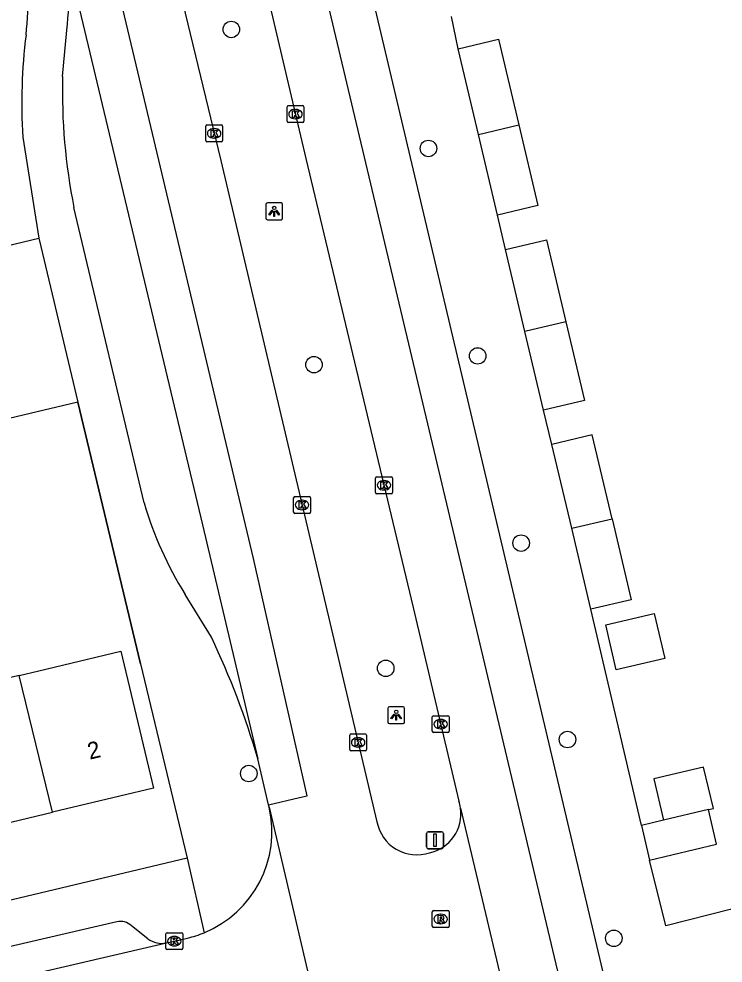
# Model space of a CAD drawing. Extents: x 158474 to 159560, y 388525 to 389605.
# Drawn here: x 159285.1 to 159326.9, y 388678.2 to 388734.2 of the extents above; entities that cross this region are included whole.
import ezdxf

# ---------------------------------------------------------------- set-up
doc = ezdxf.new("R2010")
doc.units = 0
for name, color, linetype in [('IMGEO_Boom', 7, 'Continuous'), ('IMGEO_Kolk', 7, 'Continuous'), ('IMGEO_Lichtpunt', 7, 'Continuous'), ('IMGEO_Muur', 7, 'Continuous'), ('IMGEO_Pand', 7, 'Continuous'), ('IMGEO_Pand_nummerreeks', 7, 'Continuous'), ('IMGEO_Rijbaan_lokaal_gesloten', 7, 'Continuous'), ('IMGEO_Rijbaan_lokaal_open', 7, 'Continuous'), ('IMGEO_Rioolput', 7, 'Continuous'), ('IMGEO_Verkeersbordpaal', 7, 'Continuous'), ('IMGEO_Voetpad_open', 7, 'Continuous')]:
    doc.layers.add(name, color=color, linetype=linetype)

msp = doc.modelspace()

# ---------------------------------------------------------------- linework, layer by layer
at = {"layer": 'IMGEO_Boom'}
for centre in [(159297.689, 388733.525), (159309.378, 388726.47), (159312.296, 388714.166), (159302.591, 388713.644), (159314.874, 388703.064), (159306.847, 388695.641), (159317.622, 388691.418), (159298.725, 388689.402), (159320.371, 388679.633)]:
    msp.add_circle(centre, 0.489, dxfattribs=at)
at = {"layer": 'IMGEO_Kolk'}
for p, q in [((159300.994, 388728.081), (159300.994, 388728.933)), ((159301.069, 388729.007), (159301.921, 388729.007)), ((159301.482, 388728.787), (159301.507, 388728.787)), ((159301.995, 388728.933), (159301.995, 388728.081)), ((159301.921, 388728.007), (159301.069, 388728.007)), ((159301.505, 388728.227), (159301.48, 388728.227)), ((159296.174, 388726.936), (159296.174, 388727.788)), ((159296.249, 388727.862), (159297.101, 388727.862)), ((159296.662, 388727.642), (159296.687, 388727.642)), ((159297.175, 388727.788), (159297.175, 388726.936)), ((159297.101, 388726.862), (159296.249, 388726.862)), ((159296.685, 388727.082), (159296.66, 388727.082)), ((159306.241, 388706.069), (159306.241, 388706.921)), ((159306.316, 388706.995), (159307.168, 388706.995)), ((159306.729, 388706.775), (159306.754, 388706.775)), ((159307.242, 388706.921), (159307.242, 388706.069)), ((159306.752, 388706.215), (159306.727, 388706.215)), ((159301.385, 388704.902), (159301.385, 388705.754)), ((159301.46, 388705.828), (159302.312, 388705.828)), ((159301.873, 388705.608), (159301.898, 388705.608)), ((159302.386, 388705.754), (159302.386, 388704.902)), ((159307.168, 388705.995), (159306.316, 388705.995)), ((159301.896, 388705.048), (159301.871, 388705.048)), ((159302.312, 388704.828), (159301.46, 388704.828)), ((159309.608, 388691.906), (159309.608, 388692.758)), ((159309.683, 388692.832), (159310.535, 388692.832)), ((159310.609, 388692.758), (159310.609, 388691.906)), ((159310.096, 388692.612), (159310.121, 388692.612)), ((159304.713, 388690.82), (159304.713, 388691.672)), ((159304.788, 388691.746), (159305.64, 388691.746)), ((159305.714, 388691.672), (159305.714, 388690.82)), ((159310.535, 388691.832), (159309.683, 388691.832)), ((159310.119, 388692.052), (159310.094, 388692.052)), ((159305.201, 388691.526), (159305.226, 388691.526)), ((159305.64, 388690.746), (159304.788, 388690.746)), ((159305.224, 388690.966), (159305.199, 388690.966)), ((159293.809, 388679.037), (159293.809, 388679.889)), ((159293.884, 388679.963), (159294.736, 388679.963)), ((159294.81, 388679.889), (159294.81, 388679.037)), ((159294.297, 388679.743), (159294.322, 388679.743)), ((159294.736, 388678.963), (159293.884, 388678.963)), ((159294.32, 388679.183), (159294.295, 388679.183))]:
    msp.add_line(p, q, dxfattribs=at)
for points in [[(159300.994, 388728.081), (159300.994, 388728.933)], [(159301.069, 388729.007), (159301.921, 388729.007)], [(159301.315, 388728.707), (159301.438, 388728.707), (159301.438, 388728.556), (159301.568, 388728.707), (159301.732, 388728.707), (159301.586, 388728.556), (159301.739, 388728.307), (159301.587, 388728.307), (159301.502, 388728.471), (159301.438, 388728.404), (159301.438, 388728.307), (159301.315, 388728.307), (159301.315, 388728.707)], [(159301.995, 388728.933), (159301.995, 388728.081)], [(159301.921, 388728.007), (159301.069, 388728.007)], [(159296.174, 388726.936), (159296.174, 388727.788)], [(159296.249, 388727.862), (159297.101, 388727.862)], [(159296.495, 388727.562), (159296.618, 388727.562), (159296.618, 388727.411), (159296.748, 388727.562), (159296.912, 388727.562), (159296.766, 388727.411), (159296.919, 388727.162), (159296.767, 388727.162), (159296.682, 388727.326), (159296.618, 388727.259), (159296.618, 388727.162), (159296.495, 388727.162), (159296.495, 388727.562)], [(159297.175, 388727.788), (159297.175, 388726.936)], [(159297.101, 388726.862), (159296.249, 388726.862)], [(159306.241, 388706.069), (159306.241, 388706.921)], [(159306.316, 388706.995), (159307.168, 388706.995)], [(159306.562, 388706.695), (159306.685, 388706.695), (159306.685, 388706.544), (159306.815, 388706.695), (159306.979, 388706.695), (159306.833, 388706.544), (159306.986, 388706.295), (159306.834, 388706.295), (159306.749, 388706.459), (159306.685, 388706.392), (159306.685, 388706.295), (159306.562, 388706.295), (159306.562, 388706.695)], [(159307.242, 388706.921), (159307.242, 388706.069)], [(159301.385, 388704.902), (159301.385, 388705.754)], [(159301.46, 388705.828), (159302.312, 388705.828)], [(159302.386, 388705.754), (159302.386, 388704.902)], [(159307.168, 388705.995), (159306.316, 388705.995)], [(159301.706, 388705.528), (159301.829, 388705.528), (159301.829, 388705.377), (159301.959, 388705.528), (159302.123, 388705.528), (159301.977, 388705.377), (159302.13, 388705.128), (159301.978, 388705.128), (159301.893, 388705.292), (159301.829, 388705.225), (159301.829, 388705.128), (159301.706, 388705.128), (159301.706, 388705.528)], [(159302.312, 388704.828), (159301.46, 388704.828)], [(159309.608, 388691.906), (159309.608, 388692.758)], [(159309.683, 388692.832), (159310.535, 388692.832)], [(159310.609, 388692.758), (159310.609, 388691.906)], [(159309.929, 388692.532), (159310.052, 388692.532), (159310.052, 388692.381), (159310.182, 388692.532), (159310.346, 388692.532), (159310.2, 388692.381), (159310.353, 388692.132), (159310.201, 388692.132), (159310.116, 388692.296), (159310.052, 388692.229), (159310.052, 388692.132), (159309.929, 388692.132), (159309.929, 388692.532)], [(159304.713, 388690.82), (159304.713, 388691.672)], [(159304.788, 388691.746), (159305.64, 388691.746)], [(159305.714, 388691.672), (159305.714, 388690.82)], [(159310.535, 388691.832), (159309.683, 388691.832)], [(159305.034, 388691.446), (159305.157, 388691.446), (159305.157, 388691.295), (159305.287, 388691.446), (159305.451, 388691.446), (159305.305, 388691.295), (159305.458, 388691.046), (159305.306, 388691.046), (159305.221, 388691.21), (159305.157, 388691.143), (159305.157, 388691.046), (159305.034, 388691.046), (159305.034, 388691.446)], [(159305.64, 388690.746), (159304.788, 388690.746)], [(159293.809, 388679.037), (159293.809, 388679.889)], [(159293.884, 388679.963), (159294.736, 388679.963)], [(159294.81, 388679.889), (159294.81, 388679.037)], [(159294.13, 388679.663), (159294.253, 388679.663), (159294.253, 388679.512), (159294.383, 388679.663), (159294.547, 388679.663), (159294.401, 388679.512), (159294.554, 388679.263), (159294.402, 388679.263), (159294.317, 388679.427), (159294.253, 388679.36), (159294.253, 388679.263), (159294.13, 388679.263), (159294.13, 388679.663)], [(159294.736, 388678.963), (159293.884, 388678.963)]]:
    msp.add_lwpolyline(points, dxfattribs=at)
for centre, start, end in [((159301.071, 388728.931), 91.552, 178.448), ((159301.071, 388728.931), 91.552, 178.448), ((159301.919, 388728.931), 1.552, 88.448), ((159301.919, 388728.931), 1.552, 88.448), ((159301.071, 388728.083), 181.552, 268.448), ((159301.071, 388728.083), 181.552, 268.448), ((159301.919, 388728.083), 271.552, 358.448), ((159301.919, 388728.083), 271.552, 358.448), ((159296.251, 388727.786), 91.552, 178.448), ((159296.251, 388727.786), 91.552, 178.448), ((159297.099, 388727.786), 1.552, 88.448), ((159297.099, 388727.786), 1.552, 88.448), ((159296.251, 388726.938), 181.552, 268.448), ((159296.251, 388726.938), 181.552, 268.448), ((159297.099, 388726.938), 271.552, 358.448), ((159297.099, 388726.938), 271.552, 358.448), ((159306.318, 388706.919), 91.552, 178.448), ((159306.318, 388706.919), 91.552, 178.448), ((159307.166, 388706.919), 1.552, 88.448), ((159307.166, 388706.919), 1.552, 88.448), ((159301.462, 388705.752), 91.552, 178.448), ((159301.462, 388705.752), 91.552, 178.448), ((159302.31, 388705.752), 1.552, 88.448), ((159302.31, 388705.752), 1.552, 88.448), ((159306.318, 388706.071), 181.552, 268.448), ((159306.318, 388706.071), 181.552, 268.448), ((159307.166, 388706.071), 271.552, 358.448), ((159307.166, 388706.071), 271.552, 358.448), ((159301.462, 388704.904), 181.552, 268.448), ((159301.462, 388704.904), 181.552, 268.448), ((159302.31, 388704.904), 271.552, 358.448), ((159302.31, 388704.904), 271.552, 358.448), ((159309.685, 388692.756), 91.552, 178.448), ((159309.685, 388692.756), 91.552, 178.448), ((159310.533, 388692.756), 1.552, 88.448), ((159310.533, 388692.756), 1.552, 88.448), ((159304.79, 388691.67), 91.552, 178.448), ((159304.79, 388691.67), 91.552, 178.448), ((159305.638, 388691.67), 1.552, 88.448), ((159305.638, 388691.67), 1.552, 88.448), ((159309.685, 388691.908), 181.552, 268.448), ((159309.685, 388691.908), 181.552, 268.448), ((159310.533, 388691.908), 271.552, 358.448), ((159310.533, 388691.908), 271.552, 358.448), ((159304.79, 388690.822), 181.552, 268.448), ((159304.79, 388690.822), 181.552, 268.448), ((159305.638, 388690.822), 271.552, 358.448), ((159305.638, 388690.822), 271.552, 358.448), ((159293.886, 388679.887), 91.552, 178.448), ((159293.886, 388679.887), 91.552, 178.448), ((159294.734, 388679.887), 1.552, 88.448), ((159294.734, 388679.887), 1.552, 88.448), ((159293.886, 388679.039), 181.552, 268.448), ((159293.886, 388679.039), 181.552, 268.448), ((159294.734, 388679.039), 271.552, 358.448), ((159294.734, 388679.039), 271.552, 358.448)]:
    msp.add_arc(centre, 0.0765, start, end, dxfattribs=at)
for centre, major_axis, ratio, start_param, end_param in [((159301.481, 388728.507), (-0.387, 0.002), 0.722429, 4.712389, 7.853982), ((159301.506, 388728.507), (-0.39, 0.002), 0.717154, 1.570796, 4.712389), ((159296.661, 388727.362), (-0.387, 0.002), 0.722429, 4.712389, 7.853982), ((159296.686, 388727.362), (-0.39, 0.002), 0.717154, 1.570796, 4.712389), ((159306.728, 388706.495), (-0.387, 0.002), 0.722429, 4.712389, 7.853982), ((159306.753, 388706.495), (-0.39, 0.002), 0.717154, 1.570796, 4.712389), ((159301.872, 388705.328), (-0.387, 0.002), 0.722429, 4.712389, 7.853982), ((159301.897, 388705.328), (-0.39, 0.002), 0.717154, 1.570796, 4.712389), ((159310.095, 388692.332), (-0.387, 0.002), 0.722429, 4.712389, 7.853982), ((159310.12, 388692.332), (-0.39, 0.002), 0.717154, 1.570796, 4.712389), ((159305.2, 388691.246), (-0.387, 0.002), 0.722429, 4.712389, 7.853982), ((159305.225, 388691.246), (-0.39, 0.002), 0.717154, 1.570796, 4.712389), ((159294.296, 388679.463), (-0.387, 0.002), 0.722429, 4.712389, 7.853982), ((159294.321, 388679.463), (-0.39, 0.002), 0.717154, 1.570796, 4.712389)]:
    msp.add_ellipse(centre, major_axis=major_axis, ratio=ratio, start_param=start_param, end_param=end_param, dxfattribs=at)
at = {"layer": 'IMGEO_Lichtpunt'}
for p, q in [((159299.737, 388723.143), (159299.737, 388722.336)), ((159299.737, 388723.143), (159299.737, 388722.336)), ((159300.639, 388723.238), (159299.831, 388723.238)), ((159300.639, 388723.238), (159299.831, 388723.238)), ((159300.733, 388722.336), (159300.733, 388723.143)), ((159300.733, 388722.336), (159300.733, 388723.143)), ((159299.831, 388722.242), (159300.639, 388722.242)), ((159299.831, 388722.242), (159300.639, 388722.242)), ((159306.969, 388693.263), (159306.969, 388692.456)), ((159306.969, 388693.263), (159306.969, 388692.456)), ((159307.871, 388693.358), (159307.063, 388693.358)), ((159307.871, 388693.358), (159307.063, 388693.358)), ((159307.965, 388692.456), (159307.965, 388693.263)), ((159307.965, 388692.456), (159307.965, 388693.263)), ((159307.063, 388692.362), (159307.871, 388692.362)), ((159307.063, 388692.362), (159307.871, 388692.362))]:
    msp.add_line(p, q, dxfattribs=at)
for points in [[(159300.111, 388722.807), (159300.15, 388722.779), (159299.962, 388722.517), (159299.924, 388722.544), (159300.111, 388722.807)], [(159300.213, 388722.759), (159300.26, 388722.759), (159300.26, 388722.437), (159300.213, 388722.437), (159300.213, 388722.759)], [(159300.323, 388722.779), (159300.361, 388722.806), (159300.548, 388722.544), (159300.509, 388722.516), (159300.323, 388722.779)], [(159307.343, 388692.927), (159307.382, 388692.899), (159307.194, 388692.637), (159307.156, 388692.664), (159307.343, 388692.927)], [(159307.445, 388692.879), (159307.492, 388692.879), (159307.492, 388692.557), (159307.445, 388692.557), (159307.445, 388692.879)], [(159307.555, 388692.899), (159307.593, 388692.926), (159307.78, 388692.664), (159307.741, 388692.636), (159307.555, 388692.899)]]:
    msp.add_lwpolyline(points, dxfattribs=at)
for centre in [(159300.236, 388722.941), (159307.468, 388693.061)]:
    msp.add_circle(centre, 0.0994, dxfattribs=at)
for centre, start, end in [((159299.831, 388723.143), 90, 180), ((159299.831, 388723.143), 90, 180), ((159300.639, 388723.143), 0, 90), ((159300.639, 388723.143), 0, 90), ((159299.831, 388722.336), 180, 270), ((159299.831, 388722.336), 180, 270), ((159300.639, 388722.336), 270, 0), ((159300.639, 388722.336), 270, 360), ((159307.063, 388693.263), 90, 180), ((159307.063, 388693.263), 90, 180), ((159307.871, 388693.263), 0, 90), ((159307.871, 388693.263), 0, 90), ((159307.063, 388692.456), 180, 270), ((159307.063, 388692.456), 180, 270), ((159307.871, 388692.456), 270, 0), ((159307.871, 388692.456), 270, 360)]:
    msp.add_arc(centre, 0.0946, start, end, dxfattribs=at)
at = {"layer": 'IMGEO_Muur'}
msp.add_lwpolyline([(159292.308, 388695.908), (159288.599, 388711.428)], dxfattribs=at)
at = {"layer": 'IMGEO_Pand'}
for points in [[(159311.145, 388732.378), (159313.542, 388732.944), (159314.743, 388727.863)], [(159312.345, 388727.301), (159311.145, 388732.378)], [(159312.345, 388727.301), (159314.743, 388727.863)], [(159314.743, 388727.863), (159315.873, 388723.084), (159313.476, 388722.518)], [(159313.476, 388722.518), (159312.345, 388727.301)], [(159282.393, 388720.228), (159286.279, 388721.155)], [(159286.279, 388721.155), (159286.397, 388720.659), (159288.599, 388711.428)], [(159313.956, 388720.479), (159316.378, 388721.052), (159317.528, 388716.189)], [(159315.104, 388715.621), (159313.956, 388720.479)], [(159317.528, 388716.189), (159315.104, 388715.621)], [(159317.528, 388716.189), (159318.63, 388711.528), (159316.207, 388710.956)], [(159316.207, 388710.956), (159315.104, 388715.621)], [(159288.599, 388711.428), (159281.673, 388709.776)], [(159320.264, 388704.511), (159319.089, 388709.481), (159316.699, 388708.915)], [(159317.873, 388703.946), (159316.699, 388708.915)], [(159317.873, 388703.946), (159320.264, 388704.511)], [(159320.264, 388704.511), (159321.399, 388699.711), (159319.008, 388699.146)], [(159319.008, 388699.146), (159317.873, 388703.946)], [(159322.767, 388698.891), (159323.394, 388696.231), (159320.519, 388695.554), (159319.892, 388698.213), (159322.767, 388698.891)], [(159285.114, 388695.224), (159286.27, 388695.499), (159291.134, 388696.657), (159293.07, 388688.528), (159287.096, 388687.106)], [(159285.114, 388695.224), (159279.276, 388693.835), (159279.629, 388692.355)], [(159287.096, 388687.106), (159285.114, 388695.224)], [(159325.977, 388687.268), (159326.274, 388687.338), (159325.694, 388689.784), (159322.744, 388689.084), (159323.324, 388686.639)], [(159281.213, 388685.706), (159281.378, 388685.745), (159281.798, 388685.845), (159287.096, 388687.106)], [(159322.492, 388684.263), (159326.466, 388685.204), (159325.977, 388687.268)], [(159325.977, 388687.268), (159323.324, 388686.639)], [(159323.324, 388686.639), (159322.004, 388686.322)], [(159322.004, 388686.322), (159322.492, 388684.263)]]:
    msp.add_lwpolyline(points, dxfattribs=at)
at = {"layer": 'IMGEO_Rijbaan_lokaal_gesloten'}
for points in [[(159318.834, 388670.194), (159286.319, 388807.116), (159279.715, 388835.25)], [(159299.905, 388687.548), (159301.738, 388687.977), (159302.196, 388688.085), (159299.002, 388702.154), (159292.436, 388729.776), (159285.132, 388760.501), (159274.982, 388803.196), (159268.084, 388832.358)], [(159321.339, 388670.838), (159312.411, 388708.644), (159303.106, 388748.007)], [(159297.303, 388746.305), (159302.117, 388725.87), (159305.089, 388713.389), (159308.481, 388699.251), (159311.188, 388687.757)], [(159292.387, 388745.132), (159297.061, 388725.756), (159302.618, 388702.222), (159306.327, 388686.536)], [(159287.643, 388739.131), (159288.566, 388735.212), (159295.983, 388704.152), (159299.26, 388690.277)], [(159299.905, 388687.548), (159299.26, 388690.277)], [(159299.937, 388687.413), (159299.905, 388687.548)], [(159299.937, 388687.413), (159304.249, 388669.003)], [(159311.283, 388687.356), (159314.141, 388675.274), (159314.181, 388675.046)]]:
    msp.add_lwpolyline(points, dxfattribs=at)
for centre, radius, start, end in [((159308.842, 388686.99), 2.468, 8.5387, 18.1175), ((159308.938, 388687.016), 2.369, 282.346, 8.2458), ((159308.691, 388686.988), 2.407, 190.816, 288.2561)]:
    msp.add_arc(centre, radius, start, end, dxfattribs=at)
at = {"layer": 'IMGEO_Rijbaan_lokaal_open'}
for points in [[(159287.686, 388730.732), (159287.933, 388733.48)], [(159292.518, 388705.462), (159288.359, 388722.963)], [(159296.51, 388697.484), (159294.947, 388700.026)], [(159270.967, 388674.022), (159273.788, 388674.696), (159293.839, 388679.353)], [(159293.839, 388679.353), (159293.958, 388679.38), (159295.097, 388679.645)]]:
    msp.add_lwpolyline(points, dxfattribs=at)
for centre, radius, start, end in [((159271.483, 388735.469), 16.57, 353.1067, 12.7688), ((159322.607, 388729.843), 34.932, 178.5423, 191.3596), ((159313.997, 388711.799), 22.395, 196.4376, 211.716), ((159252.823, 388676.686), 48.385, 16.3135, 25.4576), ((159293.606, 388685.966), 6.494, 292.4018, 12.8738), ((159293.584, 388686.027), 6.559, 283.3364, 292.3768)]:
    msp.add_arc(centre, radius, start, end, dxfattribs=at)
at = {"layer": 'IMGEO_Rioolput'}
for p, q in [((159309.608, 388680.348), (159309.608, 388681.2)), ((159309.683, 388681.274), (159310.535, 388681.274)), ((159310.096, 388681.054), (159310.121, 388681.054)), ((159310.609, 388681.2), (159310.609, 388680.348)), ((159310.119, 388680.494), (159310.094, 388680.494)), ((159310.535, 388680.274), (159309.683, 388680.274))]:
    msp.add_line(p, q, dxfattribs=at)
for points in [[(159309.608, 388680.348), (159309.608, 388681.2)], [(159309.683, 388681.274), (159310.535, 388681.274)], [(159310.197, 388680.972), (159309.945, 388680.974), (159309.945, 388680.574)], [(159310.609, 388681.2), (159310.609, 388680.348)], [(159309.945, 388680.574), (159310.069, 388680.574), (159310.069, 388680.736), (159310.08, 388680.736)], [(159310.123, 388680.893), (159310.069, 388680.893), (159310.069, 388680.812)], [(159310.069, 388680.812), (159310.121, 388680.812)], [(159310.127, 388680.707), (159310.198, 388680.574), (159310.338, 388680.574), (159310.273, 388680.7)], [(159310.535, 388680.274), (159309.683, 388680.274)]]:
    msp.add_lwpolyline(points, dxfattribs=at)
for centre, radius, start, end in [((159309.685, 388681.198), 0.0765, 91.552, 178.448), ((159309.685, 388681.198), 0.0765, 91.552, 178.448), ((159310.196, 388680.862), 0.109, 350.3612, 89.416), ((159310.533, 388681.198), 0.0765, 1.552, 88.448), ((159310.533, 388681.198), 0.0765, 1.552, 88.448), ((159309.685, 388680.35), 0.0765, 181.552, 268.448), ((159309.685, 388680.35), 0.0765, 181.552, 268.448), ((159310.079, 388680.683), 0.0533, 26.0293, 88.6989), ((159310.105, 388681.001), 0.19, 274.7715, 282.9687), ((159310.129, 388680.797), 0.0964, 77.0061, 93.1865), ((159310.143, 388680.854), 0.0378, 276.6634, 79.6772), ((159310.194, 388680.862), 0.112, 277.5842, 350.9817), ((159310.178, 388680.647), 0.108, 29.5134, 73.7905), ((159310.533, 388680.35), 0.0765, 271.552, 358.448), ((159310.533, 388680.35), 0.0765, 271.552, 358.448)]:
    msp.add_arc(centre, radius, start, end, dxfattribs=at)
for centre, major_axis, ratio, start_param, end_param in [((159310.095, 388680.774), (-0.387, 0.002), 0.722429, 4.712389, 7.853982), ((159310.12, 388680.774), (-0.39, 0.002), 0.717154, 1.570796, 4.712389)]:
    msp.add_ellipse(centre, major_axis=major_axis, ratio=ratio, start_param=start_param, end_param=end_param, dxfattribs=at)
at = {"layer": 'IMGEO_Verkeersbordpaal'}
for p, q in [((159309.272, 388685.046), (159309.272, 388685.846)), ((159309.272, 388685.846), (159309.272, 388685.046)), ((159309.372, 388685.946), (159310.162, 388685.946)), ((159310.162, 388685.946), (159309.372, 388685.946)), ((159310.262, 388685.846), (159310.262, 388685.046)), ((159310.262, 388685.046), (159310.262, 388685.846)), ((159310.162, 388684.946), (159309.372, 388684.946)), ((159309.372, 388684.946), (159310.162, 388684.946))]:
    msp.add_line(p, q, dxfattribs=at)
msp.add_lwpolyline([(159309.692, 388685.821), (159309.842, 388685.821), (159309.842, 388685.071), (159309.692, 388685.071), (159309.692, 388685.821)], dxfattribs=at)
for centre, start, end in [((159309.372, 388685.846), 90, 180), ((159309.372, 388685.846), 90, 180), ((159310.162, 388685.846), 0, 90), ((159310.162, 388685.846), 360, 90), ((159309.372, 388685.046), 180, 270), ((159309.372, 388685.046), 180, 270), ((159310.162, 388685.046), 270, 0), ((159310.162, 388685.046), 270, 0)]:
    msp.add_arc(centre, 0.1, start, end, dxfattribs=at)
at = {"layer": 'IMGEO_Voetpad_open'}
for points in [[(159311.145, 388732.378), (159310.738, 388734.289)], [(159285.329, 388727.141), (159286.279, 388721.155)], [(159313.956, 388720.479), (159313.476, 388722.518)], [(159288.599, 388711.428), (159292.308, 388695.908), (159295.064, 388684.376)], [(159316.699, 388708.915), (159316.207, 388710.956)], [(159322.004, 388686.322), (159319.008, 388699.146)], [(159295.064, 388684.376), (159251.217, 388673.955), (159249.847, 388680.007)], [(159295.064, 388684.376), (159296.081, 388679.962)], [(159328.28, 388677.558), (159327.342, 388681.353), (159323.459, 388680.376), (159322.492, 388684.263)], [(159290.902, 388680.602), (159273.357, 388676.527), (159270.53, 388675.852)], [(159292.74, 388679.596), (159291.773, 388680.38)]]:
    msp.add_lwpolyline(points, dxfattribs=at)
for centre, radius, start, end in [((159268.769, 388735.145), 16.862, 353.3726, 11.8719), ((159317.776, 388729.161), 32.509, 172.8643, 183.5618), ((159291.136, 388679.7), 0.932, 46.8586, 104.5433), ((159293.577, 388680.773), 1.444, 234.5979, 280.4659)]:
    msp.add_arc(centre, radius, start, end, dxfattribs=at)

# ---------------------------------------------------------------- texts
at = {"layer": 'IMGEO_Pand_nummerreeks'}
msp.add_text('2', height=1, rotation=13.3887, dxfattribs=at).set_placement((159289.293, 388690.219))

doc.saveas('drawing.dxf')
